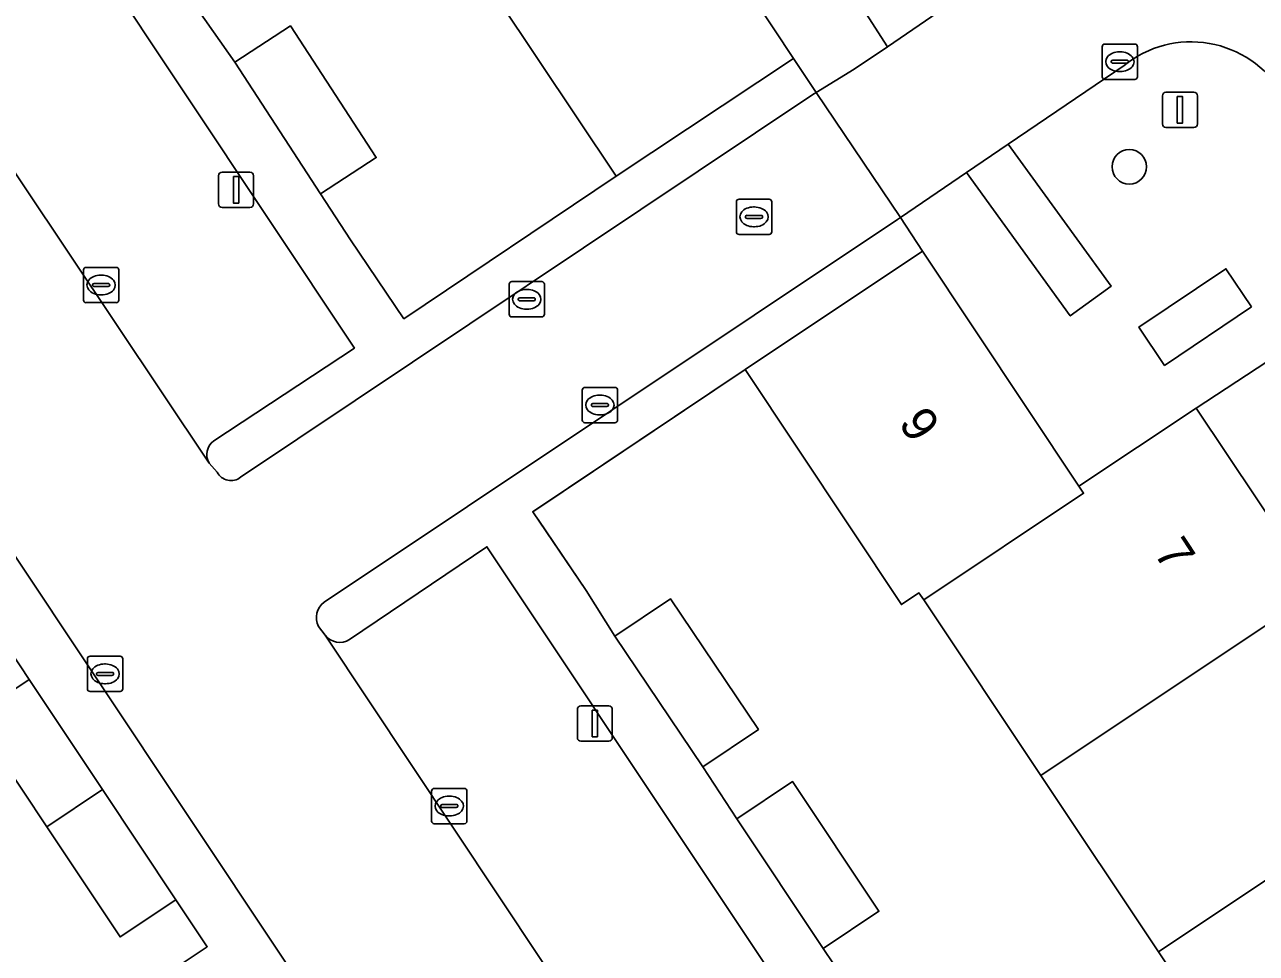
# Model space of a CAD drawing. Extents: x 158352 to 159489, y 383828 to 384603.
# Drawn here: x 158738.14 to 158773.05, y 384230.08 to 384256.39 of the extents above; entities that cross this region are included whole.
import ezdxf

# ---------------------------------------------------------------- set-up
doc = ezdxf.new("R2010")
doc.units = 0
for name, color, linetype in [('IMGEO_Boom', 7, 'Continuous'), ('IMGEO_Erf', 7, 'Continuous'), ('IMGEO_Groenvoorziening', 7, 'Continuous'), ('IMGEO_Hek', 7, 'Continuous'), ('IMGEO_Kolk', 7, 'Continuous'), ('IMGEO_Lichtmast', 7, 'Continuous'), ('IMGEO_Muur', 7, 'Continuous'), ('IMGEO_Pand', 7, 'Continuous'), ('IMGEO_Pand_nummerreeks', 7, 'Continuous'), ('IMGEO_Parkeervlak_open', 7, 'Continuous'), ('IMGEO_Rijbaan_lokaal_open', 7, 'Continuous'), ('IMGEO_Rioolput', 7, 'Continuous'), ('IMGEO_Voetpad_open', 7, 'Continuous')]:
    doc.layers.add(name, color=color, linetype=linetype)

msp = doc.modelspace()

# ---------------------------------------------------------------- linework, layer by layer
at = {"layer": 'IMGEO_Boom'}
msp.add_circle((158769.446, 384252.366), 0.489, dxfattribs=at)
at = {"layer": 'IMGEO_Erf'}
for points in [[(158743.067, 384256.792), (158744.096, 384255.329), (158745.673, 384256.358), (158748.107, 384252.627), (158746.53, 384251.598), (158747.381, 384250.297), (158748.889, 384248.062), (158754.903, 384252.103), (158750.465, 384258.749)], [(158773.923, 384247.213), (158771.344, 384245.523), (158774.797, 384240.358)], [(158773.591, 384225.148), (158770.27, 384230.127), (158766.937, 384235.12), (158763.624, 384240.093), (158763.486, 384240.292), (158762.986, 384239.96), (158758.557, 384246.623), (158752.543, 384242.59), (158754.054, 384240.358), (158754.871, 384239.063), (158756.447, 384240.124), (158758.936, 384236.423), (158757.36, 384235.363), (158758.322, 384233.895), (158759.903, 384234.949), (158762.351, 384231.275), (158760.77, 384230.221), (158761.646, 384228.915)], [(158738.782, 384227.246), (158743.318, 384230.269), (158742.43, 384231.601), (158740.849, 384230.547), (158738.77, 384233.665), (158736.691, 384236.783), (158738.272, 384237.837), (158737.74, 384238.639)]]:
    msp.add_lwpolyline(points, dxfattribs=at)
at = {"layer": 'IMGEO_Groenvoorziening'}
for points in [[(158762.589, 384255.767), (158763.847, 384256.62), (158761.247, 384260.675), (158759.968, 384259.855)], [(158766.013, 384253.005), (158764.828, 384252.201), (158767.771, 384248.14), (158768.93, 384248.98)], [(158772.909, 384248.396), (158772.182, 384249.478), (158769.717, 384247.822), (158770.444, 384246.74)]]:
    msp.add_lwpolyline(points, close=True, dxfattribs=at)
at = {"layer": 'IMGEO_Hek'}
for points in [[(158759.926, 384255.435), (158760.57, 384254.474)], [(158760.57, 384254.474), (158762.961, 384250.932)], [(158762.961, 384250.932), (158763.582, 384249.979)]]:
    msp.add_lwpolyline(points, dxfattribs=at)
at = {"layer": 'IMGEO_Kolk'}
for p, q in [((158768.677, 384254.916), (158768.677, 384255.768)), ((158768.752, 384255.842), (158769.604, 384255.842)), ((158769.165, 384255.622), (158769.19, 384255.622)), ((158769.678, 384255.768), (158769.678, 384254.916)), ((158768.936, 384255.336), (158768.936, 384255.348)), ((158769.374, 384255.299), (158768.976, 384255.299)), ((158768.979, 384255.385), (158769.377, 384255.385)), ((158769.42, 384255.348), (158769.42, 384255.336)), ((158769.188, 384255.062), (158769.163, 384255.062)), ((158769.604, 384254.842), (158768.752, 384254.842)), ((158739.809, 384248.59), (158739.809, 384249.442)), ((158739.884, 384249.516), (158740.736, 384249.516)), ((158740.81, 384249.442), (158740.81, 384248.59)), ((158740.068, 384249.01), (158740.068, 384249.022)), ((158740.111, 384249.059), (158740.509, 384249.059)), ((158740.297, 384249.296), (158740.322, 384249.296)), ((158740.552, 384249.022), (158740.552, 384249.01)), ((158751.871, 384248.186), (158751.871, 384249.038)), ((158751.946, 384249.112), (158752.798, 384249.112)), ((158752.872, 384249.038), (158752.872, 384248.186)), ((158740.506, 384248.973), (158740.108, 384248.973)), ((158740.32, 384248.736), (158740.295, 384248.736)), ((158752.173, 384248.655), (158752.571, 384248.655)), ((158752.359, 384248.892), (158752.384, 384248.892)), ((158740.736, 384248.516), (158739.884, 384248.516)), ((158752.13, 384248.606), (158752.13, 384248.618)), ((158752.568, 384248.569), (158752.17, 384248.569)), ((158752.382, 384248.332), (158752.357, 384248.332)), ((158752.614, 384248.618), (158752.614, 384248.606)), ((158752.798, 384248.112), (158751.946, 384248.112)), ((158753.943, 384245.189), (158753.943, 384246.041)), ((158754.018, 384246.115), (158754.87, 384246.115)), ((158754.431, 384245.895), (158754.456, 384245.895)), ((158754.944, 384246.041), (158754.944, 384245.189)), ((158754.202, 384245.609), (158754.202, 384245.621)), ((158754.64, 384245.572), (158754.242, 384245.572)), ((158754.245, 384245.658), (158754.643, 384245.658)), ((158754.686, 384245.621), (158754.686, 384245.609)), ((158754.454, 384245.335), (158754.429, 384245.335)), ((158754.87, 384245.115), (158754.018, 384245.115)), ((158739.921, 384237.573), (158739.921, 384238.425)), ((158739.996, 384238.499), (158740.848, 384238.499)), ((158740.409, 384238.279), (158740.434, 384238.279)), ((158740.922, 384238.425), (158740.922, 384237.573)), ((158740.18, 384237.993), (158740.18, 384238.005)), ((158740.618, 384237.956), (158740.22, 384237.956)), ((158740.223, 384238.042), (158740.621, 384238.042)), ((158740.664, 384238.005), (158740.664, 384237.993)), ((158740.848, 384237.499), (158739.996, 384237.499)), ((158740.432, 384237.719), (158740.407, 384237.719)), ((158749.675, 384233.827), (158749.675, 384234.679)), ((158749.75, 384234.753), (158750.602, 384234.753)), ((158750.676, 384234.679), (158750.676, 384233.827)), ((158750.163, 384234.533), (158750.188, 384234.533)), ((158749.934, 384234.247), (158749.934, 384234.259)), ((158750.372, 384234.21), (158749.974, 384234.21)), ((158749.977, 384234.296), (158750.375, 384234.296)), ((158750.186, 384233.973), (158750.161, 384233.973)), ((158750.418, 384234.259), (158750.418, 384234.247)), ((158750.602, 384233.753), (158749.75, 384233.753))]:
    msp.add_line(p, q, dxfattribs=at)
for points in [[(158768.677, 384254.916), (158768.677, 384255.768)], [(158768.752, 384255.842), (158769.604, 384255.842)], [(158769.678, 384255.768), (158769.678, 384254.916)], [(158769.604, 384254.842), (158768.752, 384254.842)], [(158739.809, 384248.59), (158739.809, 384249.442)], [(158739.884, 384249.516), (158740.736, 384249.516)], [(158740.81, 384249.442), (158740.81, 384248.59)], [(158751.871, 384248.186), (158751.871, 384249.038)], [(158751.946, 384249.112), (158752.798, 384249.112)], [(158752.872, 384249.038), (158752.872, 384248.186)], [(158740.736, 384248.516), (158739.884, 384248.516)], [(158752.798, 384248.112), (158751.946, 384248.112)], [(158753.943, 384245.189), (158753.943, 384246.041)], [(158754.018, 384246.115), (158754.87, 384246.115)], [(158754.944, 384246.041), (158754.944, 384245.189)], [(158754.87, 384245.115), (158754.018, 384245.115)], [(158739.921, 384237.573), (158739.921, 384238.425)], [(158739.996, 384238.499), (158740.848, 384238.499)], [(158740.922, 384238.425), (158740.922, 384237.573)], [(158740.848, 384237.499), (158739.996, 384237.499)], [(158749.675, 384233.827), (158749.675, 384234.679)], [(158749.75, 384234.753), (158750.602, 384234.753)], [(158750.676, 384234.679), (158750.676, 384233.827)], [(158750.602, 384233.753), (158749.75, 384233.753)]]:
    msp.add_lwpolyline(points, dxfattribs=at)
for centre, radius, start, end in [((158768.754, 384255.766), 0.0765, 91.552, 178.448), ((158768.754, 384255.766), 0.0765, 91.552, 178.448), ((158769.602, 384255.766), 0.0765, 1.552, 88.448), ((158769.602, 384255.766), 0.0765, 1.552, 88.448), ((158768.976, 384255.345), 0.0403, 85.8775, 175.7526), ((158768.973, 384255.335), 0.0366, 178.938, 274.7102), ((158769.377, 384255.342), 0.043, 264.8664, 352.4533), ((158769.381, 384255.347), 0.0386, 1.7309, 96.639), ((158768.754, 384254.918), 0.0765, 181.552, 268.448), ((158768.754, 384254.918), 0.0765, 181.552, 268.448), ((158769.602, 384254.918), 0.0765, 271.552, 358.448), ((158769.602, 384254.918), 0.0765, 271.552, 358.448), ((158739.886, 384249.44), 0.0765, 91.552, 178.448), ((158739.886, 384249.44), 0.0765, 91.552, 178.448), ((158740.734, 384249.44), 0.0765, 1.552, 88.448), ((158740.734, 384249.44), 0.0765, 1.552, 88.448), ((158740.108, 384249.019), 0.0403, 85.8775, 175.7526), ((158740.105, 384249.009), 0.0366, 178.938, 274.7102), ((158740.509, 384249.016), 0.043, 264.8664, 352.4533), ((158740.513, 384249.021), 0.0386, 1.7309, 96.639), ((158751.948, 384249.036), 0.0765, 91.552, 178.448), ((158751.948, 384249.036), 0.0765, 91.552, 178.448), ((158752.796, 384249.036), 0.0765, 1.552, 88.448), ((158752.796, 384249.036), 0.0765, 1.552, 88.448), ((158752.17, 384248.615), 0.0403, 85.8775, 175.7526), ((158752.575, 384248.617), 0.0386, 1.7309, 96.639), ((158739.886, 384248.592), 0.0765, 181.552, 268.448), ((158739.886, 384248.592), 0.0765, 181.552, 268.448), ((158740.734, 384248.592), 0.0765, 271.552, 358.448), ((158740.734, 384248.592), 0.0765, 271.552, 358.448), ((158752.167, 384248.605), 0.0366, 178.938, 274.7102), ((158752.571, 384248.612), 0.043, 264.8664, 352.4533), ((158751.948, 384248.188), 0.0765, 181.552, 268.448), ((158751.948, 384248.188), 0.0765, 181.552, 268.448), ((158752.796, 384248.188), 0.0765, 271.552, 358.448), ((158752.796, 384248.188), 0.0765, 271.552, 358.448), ((158754.02, 384246.039), 0.0765, 91.552, 178.448), ((158754.02, 384246.039), 0.0765, 91.552, 178.448), ((158754.868, 384246.039), 0.0765, 1.552, 88.448), ((158754.868, 384246.039), 0.0765, 1.552, 88.448), ((158754.242, 384245.618), 0.0403, 85.8775, 175.7526), ((158754.239, 384245.608), 0.0366, 178.938, 274.7102), ((158754.643, 384245.615), 0.043, 264.8664, 352.4533), ((158754.647, 384245.62), 0.0386, 1.7309, 96.639), ((158754.02, 384245.191), 0.0765, 181.552, 268.448), ((158754.02, 384245.191), 0.0765, 181.552, 268.448), ((158754.868, 384245.191), 0.0765, 271.552, 358.448), ((158754.868, 384245.191), 0.0765, 271.552, 358.448), ((158739.998, 384238.423), 0.0765, 91.552, 178.448), ((158739.998, 384238.423), 0.0765, 91.552, 178.448), ((158740.846, 384238.423), 0.0765, 1.552, 88.448), ((158740.846, 384238.423), 0.0765, 1.552, 88.448), ((158740.22, 384238.002), 0.0403, 85.8775, 175.7526), ((158740.217, 384237.992), 0.0366, 178.938, 274.7102), ((158740.621, 384237.999), 0.043, 264.8664, 352.4533), ((158740.625, 384238.004), 0.0386, 1.7309, 96.639), ((158739.998, 384237.575), 0.0765, 181.552, 268.448), ((158739.998, 384237.575), 0.0765, 181.552, 268.448), ((158740.846, 384237.575), 0.0765, 271.552, 358.448), ((158740.846, 384237.575), 0.0765, 271.552, 358.448), ((158749.752, 384234.677), 0.0765, 91.552, 178.448), ((158749.752, 384234.677), 0.0765, 91.552, 178.448), ((158750.6, 384234.677), 0.0765, 1.552, 88.448), ((158750.6, 384234.677), 0.0765, 1.552, 88.448), ((158749.974, 384234.256), 0.0403, 85.8775, 175.7526), ((158749.971, 384234.246), 0.0366, 178.938, 274.7102), ((158750.375, 384234.253), 0.043, 264.8664, 352.4533), ((158750.379, 384234.258), 0.0386, 1.7309, 96.639), ((158749.752, 384233.829), 0.0765, 181.552, 268.448), ((158749.752, 384233.829), 0.0765, 181.552, 268.448), ((158750.6, 384233.829), 0.0765, 271.552, 358.448), ((158750.6, 384233.829), 0.0765, 271.552, 358.448)]:
    msp.add_arc(centre, radius, start, end, dxfattribs=at)
for centre, major_axis, ratio, start_param, end_param in [((158769.164, 384255.342), (-0.387, 0.002), 0.722429, 4.712389, 7.853982), ((158769.189, 384255.342), (-0.39, 0.002), 0.717154, 1.570796, 4.712389), ((158740.296, 384249.016), (-0.387, 0.002), 0.722429, 4.712389, 7.853982), ((158740.321, 384249.016), (-0.39, 0.002), 0.717154, 1.570796, 4.712389), ((158752.358, 384248.612), (-0.387, 0.002), 0.722429, 4.712389, 7.853982), ((158752.383, 384248.612), (-0.39, 0.002), 0.717154, 1.570796, 4.712389), ((158754.43, 384245.615), (-0.387, 0.002), 0.722429, 4.712389, 7.853982), ((158754.455, 384245.615), (-0.39, 0.002), 0.717154, 1.570796, 4.712389), ((158740.408, 384237.999), (-0.387, 0.002), 0.722429, 4.712389, 7.853982), ((158740.433, 384237.999), (-0.39, 0.002), 0.717154, 1.570796, 4.712389), ((158750.162, 384234.253), (-0.387, 0.002), 0.722429, 4.712389, 7.853982), ((158750.187, 384234.253), (-0.39, 0.002), 0.717154, 1.570796, 4.712389)]:
    msp.add_ellipse(centre, major_axis=major_axis, ratio=ratio, start_param=start_param, end_param=end_param, dxfattribs=at)
at = {"layer": 'IMGEO_Lichtmast'}
for p, q in [((158770.385, 384253.578), (158770.385, 384254.378)), ((158770.385, 384254.378), (158770.385, 384253.578)), ((158770.485, 384254.478), (158771.275, 384254.478)), ((158771.275, 384254.478), (158770.485, 384254.478)), ((158771.375, 384254.378), (158771.375, 384253.578)), ((158771.375, 384253.578), (158771.375, 384254.378)), ((158771.275, 384253.478), (158770.485, 384253.478)), ((158770.485, 384253.478), (158771.275, 384253.478)), ((158743.738, 384252.214), (158744.528, 384252.214)), ((158744.528, 384252.214), (158743.738, 384252.214)), ((158743.638, 384251.314), (158743.638, 384252.114)), ((158743.638, 384252.114), (158743.638, 384251.314)), ((158744.628, 384252.114), (158744.628, 384251.314)), ((158744.628, 384251.314), (158744.628, 384252.114)), ((158744.528, 384251.214), (158743.738, 384251.214)), ((158743.738, 384251.214), (158744.528, 384251.214)), ((158753.805, 384236.191), (158753.805, 384236.991)), ((158753.805, 384236.991), (158753.805, 384236.191)), ((158753.905, 384237.091), (158754.695, 384237.091)), ((158754.695, 384237.091), (158753.905, 384237.091)), ((158754.795, 384236.991), (158754.795, 384236.191)), ((158754.795, 384236.191), (158754.795, 384236.991)), ((158754.695, 384236.091), (158753.905, 384236.091)), ((158753.905, 384236.091), (158754.695, 384236.091))]:
    msp.add_line(p, q, dxfattribs=at)
for points in [[(158770.805, 384254.353), (158770.955, 384254.353), (158770.955, 384253.603), (158770.805, 384253.603), (158770.805, 384254.353)], [(158744.058, 384252.089), (158744.208, 384252.089), (158744.208, 384251.339), (158744.058, 384251.339), (158744.058, 384252.089)], [(158754.225, 384236.966), (158754.375, 384236.966), (158754.375, 384236.216), (158754.225, 384236.216), (158754.225, 384236.966)]]:
    msp.add_lwpolyline(points, dxfattribs=at)
for centre, start, end in [((158770.485, 384254.378), 90, 180), ((158770.485, 384254.378), 90, 180), ((158771.275, 384254.378), 0, 90), ((158771.275, 384254.378), 360, 90), ((158770.485, 384253.578), 180, 270), ((158770.485, 384253.578), 180, 270), ((158771.275, 384253.578), 270, 0), ((158771.275, 384253.578), 270, 0), ((158743.738, 384252.114), 90, 180), ((158743.738, 384252.114), 90, 180), ((158744.528, 384252.114), 0, 90), ((158744.528, 384252.114), 360, 90), ((158743.738, 384251.314), 180, 270), ((158743.738, 384251.314), 180, 270), ((158744.528, 384251.314), 270, 0), ((158744.528, 384251.314), 270, 0), ((158753.905, 384236.991), 90, 180), ((158753.905, 384236.991), 90, 180), ((158754.695, 384236.991), 0, 90), ((158754.695, 384236.991), 360, 90), ((158753.905, 384236.191), 180, 270), ((158753.905, 384236.191), 180, 270), ((158754.695, 384236.191), 270, 0), ((158754.695, 384236.191), 270, 0)]:
    msp.add_arc(centre, 0.1, start, end, dxfattribs=at)
at = {"layer": 'IMGEO_Muur'}
for points in [[(158754.903, 384252.103), (158748.889, 384248.062), (158747.381, 384250.297)], [(158754.054, 384240.358), (158752.543, 384242.59), (158758.557, 384246.623)], [(158758.557, 384246.623), (158752.557, 384242.6)], [(158754.054, 384240.358), (158752.691, 384242.371)]]:
    msp.add_lwpolyline(points, dxfattribs=at)
at = {"layer": 'IMGEO_Pand'}
for points in [[(158755.506, 384262.112), (158755.377, 384262.305), (158750.839, 384259.277), (158750.964, 384259.082), (158750.465, 384258.749), (158754.903, 384252.103), (158759.926, 384255.435)], [(158746.53, 384251.598), (158748.107, 384252.627), (158745.673, 384256.358), (158744.096, 384255.329)], [(158768.012, 384243.32), (158763.582, 384249.979), (158758.557, 384246.623), (158762.986, 384239.96), (158763.486, 384240.292), (158763.624, 384240.093), (158768.148, 384243.116)], [(158768.012, 384243.32), (158768.148, 384243.116), (158763.624, 384240.093), (158766.937, 384235.12), (158774.797, 384240.358), (158771.344, 384245.523)], [(158774.797, 384240.358), (158766.937, 384235.12), (158770.27, 384230.127), (158778.142, 384235.374)], [(158757.36, 384235.363), (158758.936, 384236.423), (158756.447, 384240.124), (158754.871, 384239.063)], [(158740.351, 384234.719), (158738.272, 384237.837), (158736.691, 384236.783), (158738.77, 384233.665)], [(158781.46, 384230.393), (158778.142, 384235.374), (158770.27, 384230.127), (158773.591, 384225.148)], [(158740.351, 384234.719), (158738.77, 384233.665), (158740.849, 384230.547), (158742.43, 384231.601)], [(158760.77, 384230.221), (158762.351, 384231.275), (158759.903, 384234.949), (158758.322, 384233.895)]]:
    msp.add_lwpolyline(points, close=True, dxfattribs=at)
at = {"layer": 'IMGEO_Parkeervlak_open'}
for points in [[(158743.506, 384244.605), (158747.486, 384247.227), (158730.582, 384272.613), (158726.176, 384269.689), (158743.37, 384243.965)], [(158746.663, 384239.098), (158765.045, 384211.446), (158769.384, 384214.37), (158751.24, 384241.602), (158747.348, 384238.972)]]:
    msp.add_lwpolyline(points, dxfattribs=at)
for centre, radius, start, end in [((158743.793, 384244.21), 0.489, 125.9608, 210.0454), ((158747.073, 384239.402), 0.511, 216.5697, 302.5852)]:
    msp.add_arc(centre, radius, start, end, dxfattribs=at)
at = {"layer": 'IMGEO_Rijbaan_lokaal_open'}
for points in [[(158743.597, 384243.711), (158743.37, 384243.965), (158726.176, 384269.689), (158721.205, 384266.361), (158735.025, 384245.603), (158745.402, 384230.033), (158760.063, 384208.099), (158765.045, 384211.446), (158746.663, 384239.098), (158746.472, 384239.345)], [(158767.178, 384258.876), (158763.847, 384256.62), (158762.589, 384255.767), (158761.652, 384255.133), (158760.57, 384254.474), (158762.961, 384250.932), (158764.828, 384252.201), (158766.013, 384253.005), (158769.3, 384255.239)], [(158762.876, 384250.875), (158762.961, 384250.932), (158760.57, 384254.474), (158760.476, 384254.416), (158744.263, 384243.568)], [(158746.627, 384240.029), (158762.876, 384250.875)]]:
    msp.add_lwpolyline(points, dxfattribs=at)
for centre, radius, start, end in [((158771.193, 384252.892), 3.015, 31.2892, 128.885), ((158743.992, 384243.927), 0.45, 208.6552, 307.1083), ((158746.948, 384239.597), 0.539, 126.6135, 207.8504)]:
    msp.add_arc(centre, radius, start, end, dxfattribs=at)
at = {"layer": 'IMGEO_Rioolput'}
for p, q in [((158758.386, 384251.447), (158759.238, 384251.447)), ((158758.311, 384250.521), (158758.311, 384251.373)), ((158758.799, 384251.227), (158758.824, 384251.227)), ((158759.312, 384251.373), (158759.312, 384250.521)), ((158758.57, 384250.941), (158758.57, 384250.953)), ((158759.008, 384250.904), (158758.61, 384250.904)), ((158758.613, 384250.99), (158759.011, 384250.99)), ((158759.054, 384250.953), (158759.054, 384250.941)), ((158759.238, 384250.447), (158758.386, 384250.447)), ((158758.822, 384250.667), (158758.797, 384250.667))]:
    msp.add_line(p, q, dxfattribs=at)
for points in [[(158758.386, 384251.447), (158759.238, 384251.447)], [(158758.311, 384250.521), (158758.311, 384251.373)], [(158759.312, 384251.373), (158759.312, 384250.521)], [(158759.238, 384250.447), (158758.386, 384250.447)]]:
    msp.add_lwpolyline(points, dxfattribs=at)
for centre, radius, start, end in [((158758.388, 384251.371), 0.0765, 91.552, 178.448), ((158758.388, 384251.371), 0.0765, 91.552, 178.448), ((158759.236, 384251.371), 0.0765, 1.552, 88.448), ((158759.236, 384251.371), 0.0765, 1.552, 88.448), ((158758.61, 384250.95), 0.0403, 85.8775, 175.7526), ((158758.607, 384250.94), 0.0366, 178.938, 274.7102), ((158759.011, 384250.947), 0.043, 264.8664, 352.4533), ((158759.015, 384250.952), 0.0386, 1.7309, 96.639), ((158758.388, 384250.523), 0.0765, 181.552, 268.448), ((158758.388, 384250.523), 0.0765, 181.552, 268.448), ((158759.236, 384250.523), 0.0765, 271.552, 358.448), ((158759.236, 384250.523), 0.0765, 271.552, 358.448)]:
    msp.add_arc(centre, radius, start, end, dxfattribs=at)
for centre, major_axis, ratio, start_param, end_param in [((158758.798, 384250.947), (-0.387, 0.002), 0.722429, 4.712389, 7.853982), ((158758.823, 384250.947), (-0.39, 0.002), 0.717154, 1.570796, 4.712389)]:
    msp.add_ellipse(centre, major_axis=major_axis, ratio=ratio, start_param=start_param, end_param=end_param, dxfattribs=at)
at = {"layer": 'IMGEO_Voetpad_open'}
for points in [[(158731.136, 384314.846), (158729.962, 384316.577), (158723.554, 384326.244), (158723.317, 384326.283), (158721.764, 384325.322), (158721.854, 384325.255), (158761.364, 384266.025), (158758.812, 384264.322), (158755.506, 384262.112), (158759.926, 384255.435), (158760.57, 384254.474), (158761.652, 384255.133), (158762.589, 384255.767), (158759.968, 384259.855), (158761.247, 384260.675), (158763.847, 384256.62), (158767.178, 384258.876)], [(158744.263, 384243.568), (158760.476, 384254.416), (158760.57, 384254.474), (158759.926, 384255.435), (158754.903, 384252.103), (158748.889, 384248.062), (158747.381, 384250.297), (158746.53, 384251.598), (158744.096, 384255.329), (158743.067, 384256.792), (158740.612, 384260.46), (158739.746, 384261.784), (158737.288, 384265.443), (158736.425, 384266.785), (158733.969, 384270.457), (158733.089, 384271.777), (158731.036, 384274.853), (158729.445, 384273.825), (158726.727, 384272.009), (158723.043, 384269.549), (158721.994, 384271.119), (158722.518, 384271.47), (158718.072, 384278.112)], [(158734.381, 384245.705), (158730.524, 384243.314), (158717.046, 384263.571), (158721.205, 384266.361), (158726.176, 384269.689), (158730.582, 384272.613), (158747.486, 384247.227), (158743.506, 384244.605)], [(158769.3, 384255.239), (158766.013, 384253.005), (158768.93, 384248.98), (158767.771, 384248.14), (158764.828, 384252.201), (158762.961, 384250.932), (158763.582, 384249.979), (158768.012, 384243.32), (158771.344, 384245.523), (158773.923, 384247.213), (158787.778, 384226.382), (158788.594, 384225.155), (158802.113, 384204.829), (158801.917, 384208.691), (158794.939, 384219.198), (158793.651, 384221.126), (158790.55, 384225.785)], [(158787.778, 384226.382), (158772.42, 384216.168), (158770.839, 384215.114), (158768.726, 384218.286), (158767.857, 384219.583), (158764.985, 384223.913), (158764.104, 384225.219), (158761.646, 384228.915), (158760.77, 384230.221), (158758.322, 384233.895), (158757.36, 384235.363), (158754.871, 384239.063), (158754.054, 384240.358), (158752.543, 384242.59), (158758.557, 384246.623), (158763.582, 384249.979), (158762.961, 384250.932), (158762.876, 384250.875), (158746.627, 384240.029)], [(158745.402, 384230.033), (158735.025, 384245.603)], [(158743.37, 384243.965), (158743.597, 384243.711)], [(158747.348, 384238.972), (158751.24, 384241.602), (158769.384, 384214.37), (158765.045, 384211.446), (158760.063, 384208.099), (158755.874, 384205.363), (158741.472, 384226.964), (158745.185, 384229.466)], [(158746.472, 384239.345), (158746.663, 384239.098)], [(158737.74, 384238.639), (158738.272, 384237.837), (158740.351, 384234.719), (158742.43, 384231.601), (158743.318, 384230.269), (158738.782, 384227.246), (158739.748, 384225.797), (158740.125, 384226.048), (158742.58, 384222.36), (158743.103, 384221.57), (158745.566, 384217.878), (158746.102, 384217.094), (158748.555, 384213.406), (158749.077, 384212.615), (158751.552, 384208.904), (158752.505, 384207.489)]]:
    msp.add_lwpolyline(points, dxfattribs=at)
msp.add_lwpolyline([(158772.909, 384248.396), (158770.444, 384246.74), (158769.717, 384247.822), (158772.182, 384249.478)], close=True, dxfattribs=at)
for centre, radius, start, end in [((158771.193, 384252.892), 3.015, 31.2892, 128.885), ((158743.793, 384244.21), 0.489, 125.9608, 210.0454), ((158743.992, 384243.927), 0.45, 208.6552, 307.1083), ((158746.948, 384239.597), 0.539, 126.6135, 207.8504), ((158747.073, 384239.402), 0.511, 216.5697, 302.5852)]:
    msp.add_arc(centre, radius, start, end, dxfattribs=at)

# ---------------------------------------------------------------- texts
at = {"layer": 'IMGEO_Pand_nummerreeks'}
for s, rotation, p in [('9', 303.9811, (158762.883, 384245.103)), ('7', 303.3023, (158770.118, 384241.432))]:
    msp.add_text(s, height=1, rotation=rotation, dxfattribs=at).set_placement(p)

doc.saveas('drawing.dxf')
